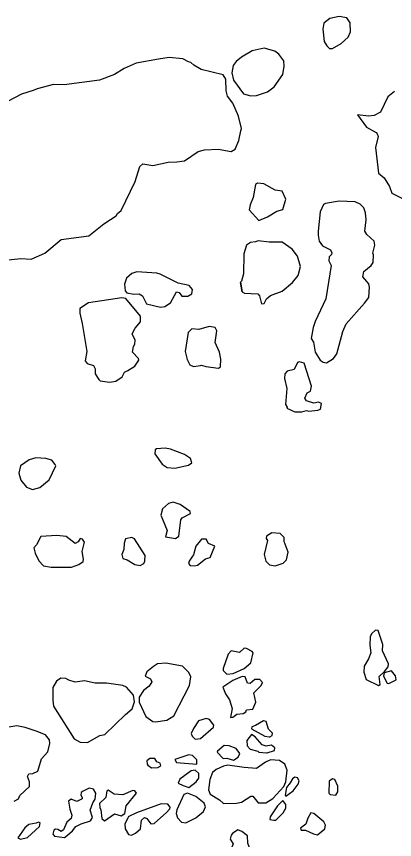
# Model space of a CAD drawing. Extents: x 282461 to 284471, y 5554090 to 5557646.
# Drawn here: x 283401.3 to 283439.7, y 5557372.6 to 5557456.2 of the extents above; entities that cross this region are included whole.
import ezdxf

# ---------------------------------------------------------------- set-up
doc = ezdxf.new("R2010")
doc.units = 0
doc.layers.add('Niveau 63', color=7, linetype='Continuous')

msp = doc.modelspace()

# ---------------------------------------------------------------- linework, layer by layer
at = {"layer": 'Niveau 63'}
msp.add_line((283424.223, 5557428.192), (283424.068, 5557429.154), dxfattribs=at)
for points in [[(283433.38, 5557452.91), (283434.28, 5557453.41), (283434.99, 5557454.07), (283435.22, 5557454.59), (283435.19, 5557455.52), (283434.85, 5557456.03), (283434.06, 5557456.16), (283433.13, 5557455.95), (283432.52, 5557455.49), (283432.4, 5557454.88), (283432.55, 5557453.63), (283432.81, 5557453.18), (283433.09, 5557452.9)], [(283424.16, 5557452.01), (283423.6, 5557451.6), (283423.3, 5557451.18), (283423.16, 5557450.45), (283423.34, 5557449.7), (283424.35, 5557448.31), (283425.12, 5557448.09), (283425.68, 5557448.13), (283426.8, 5557448.5), (283427.48, 5557449.01), (283428.34, 5557450.28), (283428.5, 5557451.11), (283428.44, 5557451.66), (283427.93, 5557452.32), (283427.53, 5557452.64), (283426.45, 5557452.93), (283425.23, 5557452.68)], [(283424.95, 5557436.51), (283425.92, 5557435.45), (283426.8, 5557435.8), (283427.73, 5557436.39), (283428.34, 5557436.57), (283428.66, 5557437.61), (283428.3, 5557438.43), (283427.58, 5557438.51), (283426.44, 5557439.17), (283425.78, 5557439.24), (283425.58, 5557439.1), (283425.34, 5557437.77), (283425.04, 5557437.02)], [(283432.7, 5557437.16), (283432.48, 5557437.05), (283432.15, 5557436.31), (283431.93, 5557434.36), (283431.93, 5557433.95), (283432.03, 5557433.34), (283432.37, 5557432.85), (283433.19, 5557432.45), (283433.34, 5557432.17), (283433.31, 5557432), (283433.07, 5557431.76), (283433.01, 5557431.35), (283433.27, 5557430.87), (283432.71, 5557427.48), (283431.63, 5557425.19), (283431.44, 5557424.57), (283431.24, 5557423.44), (283431.46, 5557423.07), (283431.64, 5557422.06), (283432.13, 5557421.26), (283432.44, 5557421.06), (283432.8, 5557420.99), (283433.51, 5557421.42), (283433.83, 5557421.89), (283434.44, 5557424.18), (283434.8, 5557424.95), (283436.64, 5557427.04), (283437.08, 5557427.63), (283437.16, 5557428.66), (283437.07, 5557429), (283436.46, 5557429.73), (283436.58, 5557430.26), (283437.32, 5557430.86), (283437.51, 5557431.17), (283437.55, 5557431.94), (283437.49, 5557432.11), (283437.68, 5557432.93), (283437.64, 5557433.34), (283436.88, 5557434.01), (283436.68, 5557434.36), (283436.8, 5557435.51), (283436.76, 5557436.2), (283436.59, 5557436.73), (283436.2, 5557437.09), (283435.69, 5557437.34), (283434.08, 5557437.39)], [(283426.95, 5557433.23), (283425.86, 5557433.38), (283425.59, 5557433.27), (283425.08, 5557433.22), (283424.66, 5557432.93), (283424.4, 5557432.06), (283424.36, 5557430.01), (283424.17, 5557429.27), (283424.07, 5557429.16), (283424.23, 5557428.19), (283424.47, 5557428.06), (283425.81, 5557427.99), (283425.97, 5557427.8), (283426.18, 5557426.99), (283426.47, 5557427), (283426.71, 5557427.47), (283427.1, 5557427.82), (283428.28, 5557428.26), (283429.34, 5557429.13), (283429.9, 5557429.86), (283430.15, 5557430.77), (283429.83, 5557431.83), (283429.3, 5557432.51), (283428.27, 5557433.25)], [(283414.11, 5557427.8), (283414.52, 5557426.96), (283415.94, 5557426.62), (283416.38, 5557426.7), (283416.95, 5557427.07), (283417.57, 5557428.18), (283417.83, 5557428.14), (283418.09, 5557427.74), (283418.72, 5557427.75), (283419.12, 5557427.98), (283419.18, 5557428.44), (283418.83, 5557428.83), (283417.73, 5557429.06), (283415.9, 5557429.98), (283415.57, 5557430.08), (283413.53, 5557430.24), (283413.02, 5557430.07), (283412.48, 5557429.57), (283412.29, 5557428.96), (283412.34, 5557428.31), (283412.52, 5557428.08), (283413.21, 5557427.96), (283413.77, 5557427.99)], [(283407.73, 5557426.01), (283407.99, 5557424.97), (283408.45, 5557422.14), (283408.28, 5557421.18), (283408.48, 5557420.91), (283409.12, 5557420.7), (283409.28, 5557420.37), (283409.29, 5557419.86), (283409.67, 5557419.29), (283409.8, 5557419.17), (283410.74, 5557419.01), (283411.41, 5557419.11), (283412.03, 5557419.55), (283412.28, 5557420.04), (283412.61, 5557420.22), (283413.31, 5557420.63), (283413.72, 5557421.24), (283413.69, 5557421.41), (283413.08, 5557422.07), (283413.18, 5557422.64), (283413.34, 5557422.88), (283413.37, 5557423.3), (283413.04, 5557423.93), (283413.37, 5557424.51), (283413.9, 5557425.13), (283413.89, 5557425.72), (283412.42, 5557427.53), (283412.01, 5557427.6), (283408.62, 5557427.08), (283407.75, 5557426.49)], [(283421.47, 5557424.56), (283420.86, 5557424.66), (283419.83, 5557424.38), (283419.11, 5557424.43), (283418.74, 5557424.07), (283418.43, 5557422.13), (283418.63, 5557421.31), (283418.9, 5557420.77), (283419.28, 5557420.6), (283420, 5557420.7), (283420.1, 5557420.76), (283420.55, 5557420.62), (283421.81, 5557420.45), (283422.03, 5557420.56), (283422.05, 5557421.35), (283421.91, 5557422.06), (283421.48, 5557423.06), (283421.65, 5557424.24)], [(283430.29, 5557416.02), (283430.77, 5557416.14), (283430.99, 5557416.09), (283431.92, 5557416.17), (283432.18, 5557416.29), (283432.28, 5557416.86), (283431.96, 5557417), (283431.51, 5557416.87), (283430.75, 5557417.13), (283430.59, 5557417.38), (283430.83, 5557417.95), (283431.16, 5557418.1), (283431.26, 5557418.63), (283430.52, 5557420.96), (283430.03, 5557421.1), (283429.83, 5557421.01), (283429.5, 5557420.31), (283428.8, 5557420.14), (283428.54, 5557419.88), (283428.51, 5557419.4), (283428.77, 5557418.36), (283428.63, 5557416.74), (283428.78, 5557416.49), (283428.76, 5557416.37), (283429.57, 5557416)], [(283415.39, 5557412.15), (283415.36, 5557411.73), (283416.11, 5557410.68), (283416.62, 5557410.35), (283417.38, 5557410.29), (283418.79, 5557410.58), (283419.12, 5557410.81), (283418.99, 5557411.26), (283418.36, 5557411.66), (283416.94, 5557412.2), (283416.4, 5557412.3), (283415.53, 5557412.25)], [(283404.89, 5557411.11), (283404.3, 5557411.27), (283403.26, 5557411.32), (283402.59, 5557411.14), (283401.7, 5557410.52), (283401.56, 5557409.79), (283401.74, 5557409.05), (283402.33, 5557408.35), (283402.92, 5557408.13), (283403.68, 5557408.32), (283404.63, 5557409.09), (283405.29, 5557410.51), (283405.23, 5557410.66)], [(283415.96, 5557405.5), (283416.13, 5557405.09), (283416.61, 5557403.94), (283416.44, 5557403.31), (283417.45, 5557403.13), (283417.79, 5557403.39), (283417.99, 5557405.04), (283418.12, 5557405.24), (283418.99, 5557405.67), (283418.93, 5557405.87), (283417.94, 5557406.58), (283417.21, 5557406.84), (283416.75, 5557406.7), (283416.15, 5557406.16)], [(283404.83, 5557400.23), (283406.89, 5557400.23), (283407.65, 5557400.5), (283408.07, 5557400.79), (283408.11, 5557401.05), (283407.97, 5557401.81), (283408.22, 5557402.76), (283408.01, 5557403.08), (283407.77, 5557403.13), (283407.58, 5557402.79), (283407.28, 5557402.65), (283406.35, 5557403.36), (283405.41, 5557403.46), (283403.77, 5557403.35), (283403.33, 5557402.49), (283403.06, 5557402.18), (283403.19, 5557401.66), (283403.57, 5557400.88), (283404.04, 5557400.37)], [(283412, 5557401.52), (283412.11, 5557401.11), (283412.53, 5557400.97), (283413.32, 5557400.49), (283413.85, 5557400.4), (283414.24, 5557400.61), (283414.35, 5557400.83), (283414.37, 5557401.42), (283413.28, 5557403.12), (283413.01, 5557403.24), (283412.36, 5557403.1), (283412.24, 5557402.67), (283412.21, 5557402.03)], [(283426.8, 5557402.93), (283426.47, 5557401.52), (283426.62, 5557400.83), (283426.99, 5557400.48), (283427.58, 5557400.37), (283428.39, 5557400.65), (283428.74, 5557400.99), (283428.88, 5557401.76), (283428.49, 5557402.83), (283428.48, 5557403.26), (283428.09, 5557403.65), (283427.22, 5557403.72), (283426.69, 5557403.37), (283426.65, 5557403.15)], [(283419.39, 5557400.35), (283419.69, 5557400.43), (283420.5, 5557401.08), (283420.96, 5557401.2), (283421.44, 5557402.37), (283420.79, 5557402.64), (283420.56, 5557403.06), (283420.08, 5557403.06), (283419.51, 5557402.37), (283419.29, 5557401.5), (283419.18, 5557401.36), (283418.83, 5557400.85), (283418.78, 5557400.59), (283418.95, 5557400.4)], [(283438.68, 5557389.62), (283439.05, 5557390.1), (283439.09, 5557390.41), (283438.46, 5557391.75), (283438.49, 5557392.39), (283438.03, 5557393.79), (283437.77, 5557393.84), (283437.39, 5557393.48), (283437.21, 5557393.19), (283437.18, 5557392.32), (283437.29, 5557391.53), (283437.05, 5557390.92), (283436.6, 5557390.19), (283436.58, 5557389.58), (283436.8, 5557388.83), (283438.07, 5557388.22), (283438.22, 5557388.31), (283438.15, 5557389.12)], [(283424.66, 5557391.98), (283424.42, 5557391.99), (283423.94, 5557391.57), (283423.09, 5557391.72), (283422.81, 5557391.41), (283422.31, 5557389.93), (283422.31, 5557389.72), (283422.67, 5557389.37), (283423.3, 5557389.43), (283424.42, 5557389.94), (283425.09, 5557390.53), (283425.34, 5557391.52), (283425.24, 5557391.68)], [(283418.16, 5557390.18), (283416.47, 5557390.48), (283415.63, 5557390.41), (283415.21, 5557390.15), (283414.55, 5557389.6), (283414.39, 5557389.15), (283414.91, 5557388.89), (283415.06, 5557388.6), (283414.78, 5557388.14), (283414.19, 5557387.69), (283413.75, 5557387.04), (283413.78, 5557386.53), (283414.43, 5557385.07), (283415.16, 5557384.57), (283415.41, 5557384.53), (283416.58, 5557384.69), (283417.27, 5557385.12), (283418.86, 5557388.21), (283419, 5557389.08), (283418.8, 5557389.52)], [(283405.36, 5557388.65), (283405, 5557388.01), (283404.99, 5557386.71), (283405.05, 5557386.11), (283407.17, 5557382.81), (283407.79, 5557382.47), (283408.51, 5557382.43), (283409.78, 5557383.12), (283410.29, 5557383.23), (283412.36, 5557385.27), (283413.05, 5557385.86), (283413.29, 5557386.54), (283413.19, 5557387.22), (283412.49, 5557388.06), (283412.1, 5557388.21), (283410.46, 5557388.46), (283409.31, 5557388.46), (283408.21, 5557388.68), (283407.27, 5557388.55), (283406.63, 5557388.74), (283406.31, 5557388.94), (283405.82, 5557388.95)], [(283423.27, 5557388.72), (283422.25, 5557388.03), (283422.52, 5557387.35), (283422.94, 5557386.75), (283423.2, 5557385.89), (283423.05, 5557384.96), (283423.26, 5557384.99), (283423.68, 5557385.3), (283424.32, 5557385.37), (283424.61, 5557385.53), (283424.65, 5557385.75), (283425.29, 5557385.82), (283425.6, 5557386.51), (283425.41, 5557387.46), (283426.16, 5557388.21), (283426.28, 5557388.51), (283426.01, 5557388.82), (283425.5, 5557388.81), (283425.04, 5557388.4), (283424.75, 5557388.46), (283424.53, 5557389.08), (283424.22, 5557389.14)], [(283439.4, 5557389.69), (283438.65, 5557389.5), (283438.59, 5557389.17), (283438.93, 5557388.45), (283439.12, 5557388.41), (283439.86, 5557388.79), (283439.8, 5557389.21)], [(283419.28, 5557383.86), (283419.04, 5557383.33), (283419.14, 5557383.07), (283419.45, 5557382.75), (283420, 5557382.82), (283421.31, 5557383.99), (283421.35, 5557384.18), (283420.89, 5557384.77), (283420.56, 5557384.86), (283419.8, 5557384.62)], [(283426.89, 5557383.79), (283426.65, 5557384.56), (283426.38, 5557384.61), (283425.59, 5557384.15), (283425.22, 5557384.02), (283425.18, 5557383.82), (283426.53, 5557383.06), (283426.96, 5557382.99), (283427.04, 5557382.99), (283427.28, 5557383.13), (283427.32, 5557383.37)], [(283426.68, 5557381.39), (283426.76, 5557381.37), (283427.5, 5557381.61), (283427.54, 5557381.87), (283427.19, 5557382.17), (283426.66, 5557382.06), (283426.25, 5557382.18), (283425.55, 5557383.01), (283425.16, 5557383.22), (283424.69, 5557382.62), (283424.72, 5557382.09), (283425.02, 5557381.76), (283425.83, 5557381.54), (283425.92, 5557381.44)], [(283422.91, 5557382.1), (283422.38, 5557382.11), (283421.72, 5557381.56), (283421.69, 5557381.44), (283422.28, 5557380.79), (283422.67, 5557380.82), (283423.34, 5557380.64), (283423.83, 5557380.92), (283423.99, 5557381.32), (283423.61, 5557381.81)], [(283414.84, 5557380.8), (283414.53, 5557380.56), (283414.56, 5557380.21), (283414.63, 5557380.12), (283415.01, 5557379.85), (283415.66, 5557379.88), (283415.95, 5557380.04), (283415.89, 5557380.33), (283415.56, 5557380.46), (283415.34, 5557380.79)], [(283417.39, 5557380.71), (283417.55, 5557380.39), (283419.63, 5557380.22), (283419.62, 5557380.65), (283419.17, 5557381.1), (283418.8, 5557381.16)], [(283428.78, 5557379.63), (283428.54, 5557380.23), (283428, 5557380.59), (283427.1, 5557380.65), (283426.59, 5557380.42), (283425.68, 5557379.78), (283424.42, 5557379.89), (283422.76, 5557380.12), (283422.34, 5557380.03), (283421.6, 5557379.67), (283421.2, 5557379.38), (283420.93, 5557378.65), (283420.8, 5557377.62), (283420.96, 5557377.18), (283421.93, 5557376.6), (283422.33, 5557376.23), (283423.64, 5557376.26), (283424.14, 5557376.38), (283425.11, 5557376.99), (283425.31, 5557376.96), (283425.86, 5557376.31), (283426.61, 5557376.3), (283427.33, 5557376.72), (283428.45, 5557377.95), (283428.65, 5557378.42)], [(283417.88, 5557378.71), (283417.72, 5557378.31), (283418.24, 5557378.05), (283418.8, 5557377.87), (283419.56, 5557378.43), (283419.82, 5557378.81), (283419.82, 5557379.27), (283419.46, 5557379.62), (283419.04, 5557379.54)], [(283429.4, 5557377.51), (283429.91, 5557378.19), (283430.02, 5557378.54), (283429.84, 5557378.83), (283429.57, 5557378.9), (283429.34, 5557378.74), (283429.11, 5557378.34), (283428.74, 5557377.85), (283428.6, 5557377.08), (283428.66, 5557376.99)], [(283433.38, 5557378.73), (283433.05, 5557378.51), (283433.04, 5557377.29), (283433.16, 5557377.14), (283433.72, 5557377.09), (283433.94, 5557377.4), (283433.94, 5557378), (283433.63, 5557378.67)], [(283405.09, 5557373.51), (283405.02, 5557373.26), (283404.99, 5557373.1), (283405.16, 5557372.9), (283406.17, 5557372.76), (283406.49, 5557373), (283407, 5557373.45), (283407.34, 5557373.9), (283407.88, 5557374.17), (283408.81, 5557374.47), (283409.01, 5557374.8), (283408.8, 5557375.55), (283409.05, 5557376.28), (283409.28, 5557376.68), (283409.37, 5557377.29), (283409.14, 5557377.7), (283408.68, 5557377.79), (283408.07, 5557377.47), (283407.89, 5557377.33), (283407.85, 5557377.06), (283407.99, 5557376.85), (283407.96, 5557376.69), (283407.43, 5557376.44), (283406.87, 5557376.68), (283406.6, 5557376.45), (283406.71, 5557375.64), (283406.92, 5557375.05), (283406.86, 5557374.7), (283406.43, 5557374.34), (283406.08, 5557373.56), (283405.86, 5557373.39), (283405.52, 5557373.58), (283405.28, 5557373.61)], [(283412.43, 5557375.98), (283413.49, 5557377.27), (283413.34, 5557377.53), (283413.12, 5557377.56), (283412.12, 5557377.11), (283411.22, 5557377.19), (283410.63, 5557377.6), (283410.49, 5557377.5), (283410.37, 5557376.83), (283409.75, 5557376.23), (283409.76, 5557375.82), (283409.87, 5557375.6), (283409.97, 5557374.69), (283410.23, 5557374.47), (283411.27, 5557375.17), (283411.92, 5557374.96), (283412.3, 5557375.21)], [(283418.31, 5557377.13), (283417.58, 5557375.58), (283417.52, 5557375.22), (283417.66, 5557374.76), (283418.07, 5557374.32), (283418.49, 5557374.27), (283419.53, 5557374.79), (283420.3, 5557375.43), (283420.5, 5557375.89), (283420.35, 5557376.27), (283419.53, 5557376.93), (283418.68, 5557377.29)], [(283427.45, 5557374.53), (283427.64, 5557374.53), (283428.37, 5557375.28), (283428.66, 5557375.74), (283428.65, 5557376.12), (283428.36, 5557376.53), (283427.8, 5557376), (283427.06, 5557374.87), (283427.02, 5557374.6)], [(283415.99, 5557376.2), (283413.48, 5557375.27), (283412.64, 5557374.87), (283412.62, 5557374.75), (283412.32, 5557374.18), (283412.35, 5557373.66), (283412.69, 5557373.09), (283413, 5557373.02), (283413.4, 5557373.23), (283413.91, 5557373.66), (283414, 5557374.54), (283414.32, 5557374.81), (283414.53, 5557374.69), (283414.94, 5557374.17), (283415.29, 5557374.2), (283416.55, 5557375.3), (283416.88, 5557375.68), (283416.92, 5557375.87), (283416.69, 5557376.16)], [(283430.2, 5557373.53), (283430.67, 5557373.53), (283431.45, 5557373.14), (283431.88, 5557373.06), (283432.62, 5557373.65), (283432.7, 5557374.02), (283432.52, 5557374.38), (283431.49, 5557375.23), (283431.18, 5557375.29), (283430.88, 5557374.75), (283430.69, 5557374.13), (283430.15, 5557373.72)], [(283402.14, 5557373.77), (283401.45, 5557372.74), (283401.71, 5557372.61), (283402.41, 5557372.79), (283403.65, 5557373.9), (283403.72, 5557374.27), (283403.53, 5557374.35), (283403.29, 5557374.23), (283402.57, 5557374.1)], [(283424.8, 5557372.21), (283424.75, 5557372.95), (283424.18, 5557373.4), (283423.78, 5557373.56), (283423.24, 5557373.19), (283423.1, 5557373.01), (283423.02, 5557372.59), (283423.3, 5557372.13), (283423.19, 5557371.79), (283422.9, 5557371.42), (283422.78, 5557370.67), (283423.13, 5557370.3), (283423.51, 5557370.09), (283424.04, 5557370.34), (283424.68, 5557370.94), (283424.93, 5557371.09), (283425.06, 5557371.47)]]:
    msp.add_lwpolyline(points, close=True, dxfattribs=at)
for points in [[(283400.15, 5557431.4), (283401.75, 5557431.57), (283402.81, 5557431.51), (283404.19, 5557432.12), (283405.83, 5557433.52), (283408.66, 5557433.89), (283410.16, 5557435.1), (283410.84, 5557435.53), (283411.43, 5557435.9), (283411.56, 5557436.14), (283411.92, 5557436.44), (283413.37, 5557439.39), (283413.83, 5557440.91), (283414.14, 5557441.18), (283415.15, 5557441.04), (283416.71, 5557441.35), (283417.58, 5557441.38), (283418.36, 5557441.49), (283419.75, 5557442.44), (283420.41, 5557442.61), (283421.78, 5557442.67), (283423.12, 5557442.43), (283423.51, 5557442.68), (283423.87, 5557443.55), (283424.08, 5557444.53), (283424.14, 5557444.77), (283423.86, 5557446.04), (283423.26, 5557447.36), (283422.75, 5557448.08), (283422.6, 5557448.61), (283422.56, 5557449.8), (283422.3, 5557450.24), (283420.05, 5557450.78), (283419.33, 5557451.21), (283419.02, 5557451.5), (283418.77, 5557451.55), (283418.21, 5557451.87), (283416.81, 5557451.98), (283415.74, 5557451.83), (283413.46, 5557451.42), (283412.25, 5557450.89), (283411.25, 5557450.27), (283409.74, 5557449.7), (283406.16, 5557449.21), (283405.05, 5557449.24), (283403.41, 5557448.82), (283403.01, 5557448.63), (283401.81, 5557448.27), (283400.4, 5557447.51)], [(283439.7, 5557448.53), (283439, 5557448), (283438.26, 5557446.45), (283437.61, 5557446.09), (283437.06, 5557446.05), (283435.93, 5557446.16), (283436.85, 5557444.92), (283437.82, 5557444.37), (283437.93, 5557444.24), (283438.02, 5557443.96), (283437.76, 5557442.85), (283438.07, 5557440.26), (283438.64, 5557439.76), (283439.17, 5557438.9), (283439.42, 5557438.2), (283440.72, 5557437.57)], [(283401.06, 5557376.46), (283401.51, 5557376.69), (283401.66, 5557377.03), (283402.62, 5557377.95), (283402.63, 5557378.43), (283402.44, 5557378.98), (283402.55, 5557379.25), (283402.97, 5557379.27), (283403.49, 5557379.5), (283403.84, 5557380.78), (283404.48, 5557381.46), (283404.7, 5557382.31), (283404.65, 5557382.69), (283404.27, 5557383.19), (283403.32, 5557383.58), (283402.18, 5557383.96), (283401.34, 5557384.11), (283399.93, 5557383.87)]]:
    msp.add_lwpolyline(points, dxfattribs=at)

doc.saveas('drawing.dxf')
